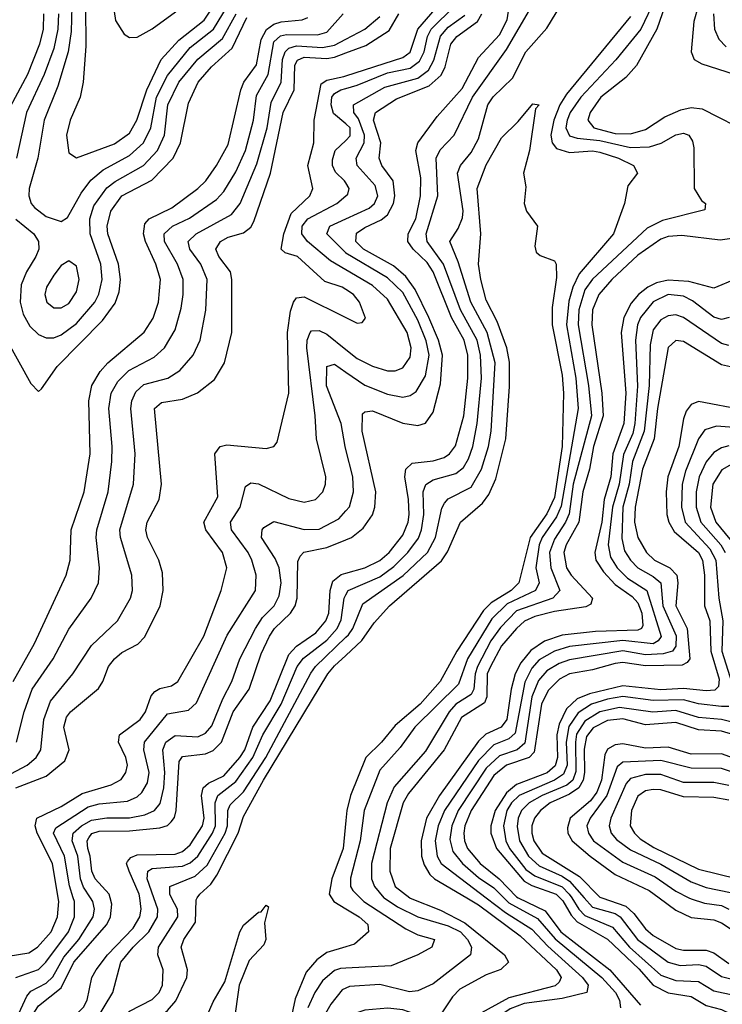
# Model space of a CAD drawing. Header units: inches. Extents: x 884549 to 1028252, y 526810 to 653624.
# Tile 765 of 1056: x 1009140 to 1010992, y 589719 to 592315. Entities that reach past the tile are written whole.
import ezdxf

# ---------------------------------------------------------------- set-up
doc = ezdxf.new("R2010")
doc.units = ezdxf.units.IN
doc.header["$MEASUREMENT"] = 0
for name, color, linetype in [('B0508', 7, 'Continuous'), ('B0509', 7, 'Continuous'), ('B0518', 7, 'Continuous'), ('B0519', 7, 'Continuous')]:
    doc.layers.add(name, color=color, linetype=linetype)

msp = doc.modelspace()

# ---------------------------------------------------------------- linework, layer by layer
at = {"layer": 'B0508', "color": 5}
for points, elevation in [([(1009070, 589259.4), (1009150, 589298.1), (1009179.3, 589320.7), (1009210, 589364.7), (1009230, 589383.9), (1009310, 589413.9), (1009380.9, 589470), (1009418.6, 589510), (1009430, 589548.5), (1009432.1, 589590), (1009428.5, 589610), (1009407.4, 589650), (1009405.6, 589670), (1009416.3, 589690), (1009430, 589701.4), (1009490, 589731.6), (1009507.9, 589750), (1009517, 589770), (1009518.9, 589810), (1009504.8, 589850), (1009505.9, 589870), (1009557, 589950), (1009556.4, 589970), (1009541, 590000)], 2040), ([(1009070, 589221.3), (1009170, 589273.7), (1009265.9, 589354.1), (1009330, 589377.5), (1009350, 589389.6), (1009448.1, 589470), (1009470, 589493.5), (1009484, 589530), (1009483.9, 589656.1), (1009490.8, 589670), (1009530, 589703), (1009551.7, 589728.3), (1009581.2, 589790), (1009582.8, 589810), (1009566.1, 589870), (1009573.4, 589890), (1009604.1, 589935.9), (1009605.2, 589994.8), (1009608.6, 590000)], 2020), ([(1009106.2, 589510), (1009160.6, 589670), (1009190, 589715.5), (1009250, 589762.8), (1009283.1, 589830), (1009370, 589929.6), (1009379.9, 589950), (1009383.3, 589983.3), (1009378.8, 590000)], 2120), ([(1009110, 589846.1), (1009164.8, 589855.2), (1009187.8, 589870), (1009223, 589910), (1009240.5, 589950), (1009243.9, 589990), (1009242.1, 590000)], 2180), ([(1009110, 589309.2), (1009143.1, 589330), (1009161.2, 589350), (1009190, 589403.1), (1009202.6, 589417.4), (1009246.6, 589450), (1009284.4, 589495.6), (1009350.3, 589549.7), (1009358.2, 589570), (1009357.2, 589582.8), (1009334, 589650), (1009337.9, 589670), (1009385.9, 589750), (1009407.1, 589830), (1009439.8, 589870), (1009480.9, 589910), (1009504.1, 589950), (1009504.5, 589970), (1009493.9, 590000)], 2060), ([(1009124.7, 589355.3), (1009150, 589390), (1009174.5, 589450), (1009210, 589585.1), (1009268.3, 589670), (1009308.3, 589711.7), (1009318.3, 589730), (1009331, 589790), (1009341.7, 589810), (1009372, 589850), (1009439.8, 589920.2), (1009456.8, 589950), (1009460.7, 589970), (1009456.9, 590000)], 2080), ([(1009127.8, 589672.2), (1009159.7, 589740.3), (1009170, 589753.9), (1009210, 589775.2), (1009228, 589792), (1009256.8, 589843.2), (1009296, 589890), (1009333.9, 589950), (1009337.7, 589970), (1009333.2, 589990), (1009326.7, 590000)], 2140), ([(1009129.9, 589790), (1009190, 589811.4), (1009209.6, 589830), (1009268.7, 589910), (1009284.5, 589950), (1009285, 589990), (1009281.8, 590000)], 2160), ([(1009962.4, 590000), (1009968.2, 589990), (1010000, 589971)], 2020), ([(1009630, 589678.8), (1009650, 589725.6), (1009681.3, 589778.7), (1009720.6, 589910), (1009730, 589927.7), (1009770, 589961.7), (1009777.2, 589962.7), (1009790, 589980.5), (1009796.2, 589976.2), (1009785.6, 589934.4), (1009789.1, 589890), (1009784, 589876), (1009745.7, 589834.3), (1009718.5, 589770), (1009705.2, 589670)], 1980), ([(1010000, 589870.8), (1009950, 589855.6), (1009923.6, 589836.4), (1009895.9, 589804.1), (1009866.4, 589733.6), (1009844.4, 589630)], 2020), ([(1010000, 589814.6), (1009986.1, 589813.9), (1009970, 589808.3), (1009939, 589781), (1009918.4, 589750), (1009899.8, 589710)], 2040), ([(1010000, 589761.8), (1009990, 589757.5), (1009960.2, 589719.8), (1009930, 589666)], 2060)]:
    msp.add_lwpolyline(points, dxfattribs=dict(at, elevation=elevation))
at = {"layer": 'B0509', "color": 5}
for points, elevation in [([(1009381.4, 592390), (1009392.6, 592312.6), (1009416.1, 592276.1), (1009430, 592267.4), (1009450, 592268.2), (1009490, 592290.2), (1009570.5, 592349.5)], 2420), ([(1009278.3, 592350), (1009276.3, 592283.7), (1009268.2, 592230), (1009240.9, 592139.1), (1009204.6, 592050), (1009188, 591950), (1009165.4, 591870), (1009164.8, 591850), (1009171, 591830), (1009179.7, 591819.7), (1009210, 591796), (1009250, 591782.5), (1009266.8, 591793.2), (1009302.9, 591857.1), (1009328.1, 591891.9), (1009360.8, 591919.2), (1009430, 591956.5), (1009466.4, 591990), (1009485.8, 592030), (1009500.6, 592110), (1009530, 592167.6), (1009590, 592241.7), (1009651.7, 592290), (1009688.4, 592350)], 2360), ([(1009314.2, 592350), (1009315.2, 592244.8), (1009307.7, 592150), (1009299.9, 592110), (1009273.2, 592050), (1009264, 592010), (1009270, 591963.7), (1009290, 591950.2), (1009390, 591987), (1009430, 592015.7), (1009448.9, 592050), (1009475.7, 592130), (1009513.6, 592210), (1009559.6, 592260.4), (1009626.6, 592313.4), (1009663.2, 592370)], 2380), ([(1009106.2, 591470), (1009170, 591355.5), (1009190, 591334.6), (1009198.2, 591341.9), (1009239.5, 591400.5), (1009358.7, 591521.3), (1009392.2, 591567.8), (1009402.3, 591597.7), (1009406.1, 591630), (1009401, 591670), (1009373, 591750), (1009370.7, 591770), (1009380.3, 591810), (1009409.9, 591850), (1009488.8, 591891.2), (1009545, 591950), (1009564.3, 591990), (1009585.8, 592094.2), (1009610.8, 592150), (1009646.1, 592190), (1009700.7, 592239.3), (1009739.2, 592320.8)], 2320), ([(1009202.8, 592330), (1009202.1, 592290), (1009192.4, 592250), (1009161.2, 592170), (1009115.5, 592084.5)], 2320), ([(1009130, 591788.6), (1009177.3, 591750), (1009190.1, 591730), (1009190.7, 591710), (1009183, 591690), (1009158.4, 591650), (1009144, 591616), (1009141.6, 591570), (1009150, 591538.6), (1009167.2, 591507.2), (1009190, 591484.6), (1009210, 591475.7), (1009230, 591476.1), (1009250, 591483.9), (1009290, 591513.4), (1009338.7, 591570), (1009349.1, 591590.9), (1009358.2, 591630), (1009354.3, 591670), (1009325.8, 591750), (1009325.2, 591790), (1009336.2, 591823.8), (1009370, 591871.2), (1009391.7, 591888.3), (1009466.4, 591930), (1009503.5, 591970), (1009522.4, 592010), (1009530.7, 592090), (1009560.2, 592150), (1009610, 592210.8), (1009675.2, 592264.8), (1009710.8, 592330)], 2340), ([(1009131.8, 590410), (1009152.2, 590490), (1009173.7, 590550), (1009228.5, 590630), (1009270, 590708.2), (1009328.8, 590790), (1009347.8, 590830), (1009350.4, 590870), (1009341.7, 590950), (1009343.6, 590970), (1009373.8, 591070), (1009383.6, 591150), (1009384.4, 591190), (1009375.7, 591290), (1009381.3, 591330), (1009399.1, 591360.9), (1009428.2, 591390), (1009494.7, 591425.3), (1009522.5, 591450), (1009550, 591497.1), (1009565.9, 591554.1), (1009571.5, 591590), (1009570.9, 591630), (1009556.7, 591670), (1009522.1, 591730), (1009521.4, 591750), (1009542.9, 591770), (1009588.2, 591791.8), (1009659.5, 591840.5), (1009678.5, 591861.5), (1009710, 591913.7), (1009736, 591970), (1009756.5, 592050), (1009765, 592115), (1009795.4, 592170), (1009810, 592256.4), (1009827.8, 592272.2), (1009844.1, 592275.9), (1009925.7, 592274.3), (1009950, 592281.9), (1009992.8, 592330)], 2260), ([(1009243.1, 592330), (1009241.1, 592290), (1009230, 592238.3), (1009204.7, 592170), (1009158.8, 592070), (1009132.2, 591950)], 2340), ([(1009123.4, 590570), (1009179.3, 590670), (1009263.3, 590850), (1009273.6, 590890), (1009276.4, 590970), (1009310.6, 591070), (1009326.5, 591170), (1009323, 591310), (1009330.2, 591350), (1009352.7, 591387.3), (1009372.7, 591410), (1009468.9, 591491.1), (1009492.1, 591528), (1009506.7, 591570), (1009511.7, 591630), (1009499.7, 591670), (1009471.7, 591730), (1009466.5, 591750), (1009470, 591776.6), (1009481.5, 591790), (1009541.2, 591818.8), (1009610.3, 591869.7), (1009631.4, 591890), (1009659.4, 591930), (1009690, 591986), (1009722.9, 592130), (1009731.2, 592150), (1009764.6, 592195.4), (1009777.2, 592262.8), (1009791, 592289), (1009810, 592302.9), (1009830, 592309), (1009885.4, 592314.6), (1009899.7, 592320.3)], 2280), ([(1009088.5, 590311.5), (1009160.4, 590350), (1009183.5, 590370), (1009196.6, 590390), (1009204.1, 590470), (1009221.6, 590518.4), (1009280.6, 590590), (1009330, 590665.2), (1009398, 590730), (1009432.5, 590790), (1009437.4, 590810), (1009436.3, 590850), (1009406, 590950), (1009404, 590970), (1009440.4, 591090), (1009444.8, 591170), (1009433.6, 591290), (1009435.7, 591310), (1009446.5, 591333.5), (1009467.4, 591352.6), (1009530.7, 591369.3), (1009562.7, 591390), (1009597.4, 591430), (1009616.3, 591470), (1009630.9, 591549.1), (1009634.6, 591630), (1009618.3, 591670), (1009588.7, 591710), (1009584.5, 591730), (1009605.4, 591750), (1009699, 591801), (1009721.9, 591830), (1009765.5, 591934.5), (1009792.9, 592030), (1009803.5, 592096.5), (1009829.5, 592150), (1009833.1, 592210), (1009839.8, 592230), (1009850, 592239.6), (1009870, 592245.7), (1009939, 592241), (1009970, 592247.7), (1010000, 592263.5)], 2240), ([(1009129.9, 590290), (1009210, 590320.3), (1009259, 590361), (1009271, 590390), (1009257, 590450), (1009263.5, 590476.5), (1009274, 590490), (1009348, 590552), (1009359.5, 590570), (1009374.2, 590610), (1009390, 590630), (1009410, 590646.2), (1009451.5, 590668.5), (1009470, 590687.5), (1009510.3, 590770), (1009518.8, 590810), (1009516.9, 590856.9), (1009506.9, 590890), (1009477.1, 590950), (1009472.6, 590970), (1009476.8, 590990), (1009507.9, 591050), (1009514.3, 591090), (1009495.5, 591290), (1009514.3, 591305.7), (1009570, 591314.2), (1009609.3, 591330.7), (1009653.9, 591366.1), (1009680.1, 591410), (1009699.3, 591490), (1009699.8, 591630), (1009695.8, 591650), (1009665.3, 591690), (1009657.2, 591710), (1009669.5, 591730), (1009690, 591741.4), (1009730, 591753), (1009750, 591767.8), (1009757.4, 591782.6), (1009801.4, 591910), (1009835.3, 592070), (1009863.5, 592130), (1009865.3, 592194.7), (1009872.4, 592207.6), (1009890, 592215.6), (1009950, 592212.2), (1009970, 592216), (1010000, 592227.2)], 2220), ([(1010000, 591603.2), (1009990, 591609.9), (1009944.5, 591624.5), (1009872.7, 591690), (1009840.1, 591700.1), (1009829.6, 591710), (1009836.9, 591750), (1009856.2, 591803.8), (1009905.4, 591850), (1009913.3, 591870), (1009899.9, 591930), (1009915.3, 591990), (1009916.3, 592050), (1009934.8, 592145.2), (1009950, 592155.6), (1009995.1, 592164.9), (1010000, 592166.5)], 2180), ([(1010000, 592040.1), (1009967.6, 592067.6), (1009961, 592090), (1009962.8, 592110), (1009970, 592120.5), (1009987, 592130), (1010000, 592133.6)], 2160), ([(1010000, 591884.2), (1009996.5, 591890), (1009973, 591913), (1009964.5, 591930), (1009964.9, 591944.9), (1009972.4, 591970), (1010000, 591996.6)], 2160), ([(1010000, 591655.4), (1009959.4, 591679.4), (1009898.9, 591730), (1009883.8, 591750), (1009885.2, 591770), (1009900.1, 591790), (1009976.4, 591830), (1010000, 591850.2)], 2160), ([(1010000, 591699.5), (1009999.7, 591699.7), (1009949.6, 591750), (1009957.8, 591770), (1010000, 591789.5)], 2140), ([(1009242.1, 590000), (1009226.5, 590090), (1009186.2, 590170), (1009181.5, 590190), (1009186, 590210), (1009250, 590240.3), (1009305.3, 590274.7), (1009381.9, 590298.1), (1009407.8, 590312.2), (1009420.5, 590330), (1009424.2, 590350), (1009419.9, 590370), (1009400.7, 590410), (1009403.4, 590430), (1009457.9, 590470), (1009471.9, 590490), (1009487.4, 590532.6), (1009496.3, 590543.7), (1009510, 590551.6), (1009541, 590559), (1009557.4, 590570), (1009625.6, 590690), (1009671.4, 590810), (1009686.6, 590870), (1009675, 590910), (1009630.7, 590970), (1009625.5, 590990), (1009662.9, 591057.1), (1009654.9, 591170), (1009668.8, 591190), (1009686, 591194), (1009790, 591183.9), (1009810.5, 591189.5), (1009819, 591201), (1009849.9, 591329.9), (1009846.4, 591490), (1009854.1, 591545.9), (1009861.9, 591570), (1009870, 591581.2), (1009890, 591584.5), (1010000, 591529.6)], 2180), ([(1009281.8, 590000), (1009271.8, 590031.8), (1009258.3, 590110), (1009229.7, 590170), (1009235.4, 590184.6), (1009320.5, 590239.5), (1009350, 590247.7), (1009425, 590255), (1009450, 590266.4), (1009462.4, 590277.6), (1009477, 590303), (1009482.1, 590330), (1009468, 590390), (1009469.6, 590410), (1009530, 590485.1), (1009585.2, 590494.8), (1009606.2, 590513.8), (1009687.4, 590692.6), (1009761.9, 590810), (1009763.5, 590850), (1009752.5, 590890), (1009742.7, 590910), (1009698.6, 590970), (1009695.8, 590990), (1009721.4, 591030), (1009735.8, 591084.2), (1009750, 591093.8), (1009770, 591091.5), (1009850, 591052.9), (1009890, 591042.7), (1009920.3, 591050), (1009939.2, 591070), (1009946.5, 591090), (1009947.3, 591110), (1009922.5, 591210), (1009919.6, 591270), (1009897.3, 591450), (1009898.5, 591470), (1009906.2, 591490), (1009910, 591494.2), (1009930, 591495), (1009950, 591485.3), (1010000, 591445.6)], 2160), ([(1010000, 591182.1), (1009997.9, 591190), (1009988.1, 591250), (1009949.3, 591349.3), (1009950, 591400.2), (1009970, 591406.5), (1010000, 591385.7)], 2140), ([(1009326.7, 590000), (1009308.3, 590028.3), (1009300.5, 590050), (1009294.1, 590110), (1009279, 590150), (1009281, 590170), (1009303.1, 590190), (1009330, 590204.6), (1009370, 590211.2), (1009430, 590210.8), (1009470, 590219.1), (1009496, 590230), (1009511, 590249), (1009520.4, 590290), (1009522.8, 590330), (1009517.5, 590390), (1009525.3, 590410), (1009550, 590427.6), (1009610, 590424.3), (1009630, 590433.6), (1009646.8, 590453.2), (1009675.7, 590524.4), (1009699.9, 590570), (1009720.4, 590630), (1009761.6, 590710), (1009780.8, 590739.2), (1009811.4, 590770), (1009824.2, 590795.8), (1009829.2, 590830), (1009824.5, 590870), (1009814.1, 590894.1), (1009778.2, 590950), (1009779.3, 590970), (1009784, 590976), (1009810, 590991.5), (1009890, 590970.7), (1009930, 590971.4), (1009981.3, 590998.7), (1010000, 591019.9)], 2140), ([(1009378.8, 590000), (1009376, 590010), (1009339.4, 590050), (1009330.4, 590070), (1009326.6, 590110), (1009319.8, 590130), (1009318.3, 590150), (1009322.3, 590157.7), (1009330.9, 590169.1), (1009350, 590175.2), (1009430, 590176.6), (1009510, 590184.1), (1009529.8, 590190.2), (1009539.8, 590200.2), (1009548.2, 590211.8), (1009552.5, 590230), (1009560.9, 590359.1), (1009570, 590372.4), (1009630, 590379.2), (1009650, 590387.9), (1009672.6, 590410), (1009703.3, 590490), (1009745.5, 590550), (1009777.3, 590642.7), (1009799.1, 590690), (1009811.8, 590710), (1009854.1, 590750), (1009866.7, 590770), (1009872, 590790), (1009873.7, 590886.3), (1009879.3, 590900.7), (1009889, 590911), (1009950, 590923.4), (1010000, 590944)], 2120), ([(1009456.9, 590000), (1009455.7, 590010), (1009428.8, 590070), (1009422.1, 590090), (1009424.4, 590095.6), (1009433.7, 590106.3), (1009450, 590112.9), (1009550, 590114.6), (1009570, 590122.1), (1009590, 590139.7), (1009622.7, 590190), (1009626.7, 590210), (1009619.7, 590270), (1009624.2, 590290), (1009637.7, 590302.3), (1009678.4, 590321.6), (1009721.1, 590370), (1009733.7, 590390), (1009755.3, 590450), (1009800.6, 590519.4), (1009850, 590641.1), (1009870, 590663.5), (1009921.3, 590698.7), (1009947.2, 590730), (1009954.9, 590750), (1009958.4, 590810), (1009965.4, 590834.6), (1009987.5, 590852.5), (1010000, 590855.9)], 2080), ([(1009493.9, 590000), (1009476.2, 590050), (1009477.8, 590070), (1009490, 590077.6), (1009570, 590083.4), (1009590, 590092.4), (1009610.1, 590109.9), (1009648.7, 590170), (1009656.7, 590190), (1009655.3, 590250), (1009662.5, 590270), (1009710, 590306.3), (1009755.2, 590370), (1009781.3, 590430), (1009829.2, 590510), (1009871.8, 590610), (1009888.7, 590631.3), (1009950, 590679.2), (1009976.9, 590710), (1009987.7, 590732.3), (1009995.4, 590790), (1010000, 590798.3)], 2060), ([(1009541, 590000), (1009535.8, 590010), (1009536.6, 590030), (1009603.2, 590056.8), (1009634.2, 590085.8), (1009682.4, 590170), (1009688.3, 590190), (1009689.3, 590230), (1009695.1, 590244.9), (1009730, 590279.1), (1009788.8, 590370), (1009907.7, 590592.3), (1009920.3, 590610), (1010000, 590686.9)], 2040), ([(1009608.6, 590000), (1009615.1, 590010), (1009644.2, 590035.8), (1009660.4, 590059.6), (1009716.6, 590170), (1009730, 590214.4), (1009783.5, 590310), (1009952.8, 590590), (1009970, 590611.2), (1010000, 590638.9)], 2020), ([(1010000, 590203.4), (1009992.7, 590130), (1009963.2, 590050), (1009956.5, 590010), (1009962.4, 590000)], 2020)]:
    msp.add_lwpolyline(points, dxfattribs=dict(at, elevation=elevation))
at = {"layer": 'B0509', "color": 5, "elevation": 2360}
msp.add_lwpolyline([(1009270, 591679.3), (1009250, 591667.1), (1009230, 591641.1), (1009210.8, 591610), (1009206.8, 591590), (1009211.8, 591570), (1009230, 591555.3), (1009250, 591555), (1009270, 591566.9), (1009290, 591596.9), (1009297.3, 591630), (1009290, 591664.8)], close=True, dxfattribs=at)
at = {"layer": 'B0518', "color": 5}
for points, elevation in [([(1010037.7, 590000), (1010047.7, 589990), (1010158, 589918), (1010190, 589902.8), (1010234, 589890), (1010226.5, 589870), (1010190.2, 589850), (1010119.2, 589820.8), (1010000, 589814.6)], 2040), ([(1010168.4, 590000), (1010170, 589998.7), (1010250, 589967.3), (1010314.1, 589934.1), (1010418.1, 589850), (1010428.6, 589830), (1010408.9, 589811.1), (1010370, 589797), (1010300.7, 589759.3), (1010281.4, 589738.6), (1010250, 589691.4), (1010230, 589681), (1010210, 589683.7), (1010150, 589705.1), (1010110.7, 589709.3), (1010050, 589703.5), (1010009.8, 589690.2), (1010000, 589680.1)], 2080), ([(1010318.9, 590000), (1010350, 589981.7), (1010459.9, 589899.9), (1010555.2, 589810), (1010568, 589790), (1010562.7, 589777.3), (1010552.1, 589767.9), (1010430, 589736.3), (1010348.1, 589691.9), (1010330, 589666.5), (1010320.9, 589590), (1010310, 589572.2), (1010270, 589575.1), (1010190, 589603.8), (1010150, 589607.5), (1010090, 589595.9), (1010050, 589572.7), (1010021.2, 589538.8), (1010000, 589491.2)], 2120), ([(1010370, 590000), (1010421.2, 589961.2), (1010490, 589917.2), (1010532.3, 589872.3), (1010623.9, 589790), (1010638.8, 589770), (1010635, 589750), (1010570, 589734.6), (1010470, 589721.5), (1010433, 589707), (1010397, 589683), (1010375.9, 589664.1), (1010361.3, 589638.7), (1010356.2, 589610), (1010355.7, 589550), (1010345, 589534.9), (1010310, 589533.7), (1010170, 589566.9), (1010118.2, 589561.8), (1010077.8, 589542.2), (1010057.5, 589522.5), (1010025.6, 589470), (1010000, 589437.9)], 2140), ([(1010100.7, 590000), (1010135.9, 589975.9), (1010190, 589950), (1010270, 589926.5), (1010302.1, 589910), (1010320.7, 589890), (1010331.5, 589870), (1010329.1, 589850), (1010230, 589772.9), (1010190, 589754.9), (1010167.5, 589752.5), (1010090, 589771.1), (1010010, 589766.2), (1010000, 589761.8)], 2060), ([(1010416.5, 590000), (1010430, 589986.8), (1010505.2, 589945.2), (1010551.9, 589891.9), (1010674.8, 589790), (1010711.2, 589750), (1010721.2, 589730), (1010723.6, 589710)], 2160), ([(1010454.7, 590000), (1010525.8, 589965.8), (1010567.2, 589910), (1010696.3, 589810), (1010776.8, 589716.8)], 2180), ([(1010564.2, 590000), (1010572, 589992), (1010594.2, 589954.2), (1010610, 589936.9), (1010690, 589890.7), (1010772.7, 589812.7), (1010810, 589769.7), (1010850, 589749.7), (1010910, 589739.8), (1010950, 589716.3), (1010990, 589705.9), (1011014, 589694)], 2220), ([(1010595.4, 590000), (1010614.3, 589970), (1010630, 589953.7), (1010702.6, 589922.6), (1010747.4, 589870), (1010830, 589796.4), (1010870, 589782.3), (1010930, 589779.7), (1010970, 589754.8), (1011023.4, 589743.4)], 2240), ([(1010628.3, 590000), (1010650, 589975.3), (1010710, 589958.5), (1010723.2, 589950), (1010768.5, 589890), (1010850, 589830.3), (1010881.7, 589821.7), (1010930, 589824), (1010950, 589819.8), (1010990, 589792.6), (1011050, 589778)], 2260), ([(1010674.6, 590000), (1010738.1, 589978.1), (1010759, 589959), (1010790, 589917.8), (1010810, 589901), (1010870, 589866.7), (1010890, 589861.8), (1010950, 589862.2), (1010970, 589854.9), (1011010, 589827.1)], 2280), ([(1010825.9, 590000), (1010870, 589967), (1010910, 589948.3), (1010970, 589941.7), (1010990, 589934.3), (1011077.1, 589877.1)], 2320), ([(1010904.1, 590000), (1010910, 589997), (1010945.8, 589985.8), (1010990, 589979.7), (1011010, 589970.3)], 2340), ([(1010000, 589971), (1010035.1, 589950), (1010057.9, 589930), (1010059.5, 589910), (1010022.5, 589877.5), (1010000, 589870.8)], 2020)]:
    msp.add_lwpolyline(points, dxfattribs=dict(at, elevation=elevation))
at = {"layer": 'B0519', "color": 5}
for points, elevation in [([(1010000, 590855.9), (1010050.4, 590869.6), (1010090, 590888.7), (1010114.2, 590910), (1010150, 590955.9), (1010164.2, 590990), (1010167.1, 591010), (1010165.6, 591050), (1010155.5, 591110), (1010158.2, 591130), (1010174.7, 591145.3), (1010230, 591151.8), (1010259.3, 591160.7), (1010273.7, 591170), (1010288.8, 591191.2), (1010311.4, 591270), (1010321.3, 591370), (1010321.5, 591430), (1010311.9, 591470), (1010278.9, 591530), (1010230.2, 591650.2), (1010214.6, 591674.6), (1010177.8, 591710), (1010163.4, 591730), (1010164.2, 591750), (1010184.7, 591790), (1010196.7, 591850), (1010197.6, 591897.6), (1010184.9, 591970), (1010189.6, 591990), (1010240.5, 592059.5), (1010307, 592133), (1010350, 592214.8), (1010405, 592275), (1010425.6, 592314.4), (1010436.1, 592383.9)], 2080), ([(1010000, 592166.5), (1010150, 592214.9), (1010170, 592228.6), (1010190.1, 592290), (1010258.2, 592370)], 2180), ([(1010000, 590686.9), (1010006.7, 590693.3), (1010018.3, 590710), (1010045.1, 590774.9), (1010150.8, 590849.2), (1010214.9, 590910), (1010236.6, 590950), (1010252.9, 591027.1), (1010259.8, 591040.2), (1010270, 591052), (1010330, 591082.8), (1010357.5, 591130), (1010376.2, 591190), (1010383, 591230), (1010393.6, 591410), (1010372.5, 591490), (1010329.8, 591569.8), (1010296.6, 591676.6), (1010274.4, 591730), (1010296, 591764), (1010307.3, 591792.7), (1010309, 591811), (1010294.5, 591910), (1010302.7, 591930), (1010330, 591964.3), (1010350, 592001), (1010374.6, 592090), (1010388.8, 592111.2), (1010439.2, 592160.7), (1010474.2, 592230), (1010530, 592292.3), (1010566.9, 592353.1)], 2040), ([(1010000, 592133.6), (1010030, 592141.8), (1010110, 592174.3), (1010170, 592186.6), (1010194.4, 592205.6), (1010206.4, 592230), (1010215.3, 592270), (1010224.7, 592290), (1010286.6, 592350)], 2160), ([(1010000, 590798.3), (1010006.5, 590810), (1010090, 590846), (1010126.7, 590873.3), (1010163.3, 590910), (1010191.6, 590948.4), (1010199.8, 590970), (1010205.3, 591010), (1010204.1, 591070), (1010210.7, 591089.3), (1010230, 591101.9), (1010290, 591118.8), (1010310, 591134.5), (1010323, 591157), (1010334.6, 591190), (1010346.3, 591250), (1010357.9, 591370), (1010355.2, 591430), (1010346.6, 591470), (1010302.6, 591550), (1010257.7, 591670), (1010214.2, 591730), (1010212, 591750), (1010242.4, 591850), (1010238.5, 591950), (1010248.3, 591971.7), (1010286, 592010), (1010333.6, 592110), (1010423.7, 592236.3), (1010490, 592350)], 2060), ([(1010815.3, 592370), (1010777.7, 592290), (1010711.5, 592208.5), (1010619.2, 592110), (1010591.4, 592070), (1010583.4, 592050), (1010580.2, 592030), (1010590, 592008.3), (1010610, 592002.2), (1010670, 591996.5), (1010750, 591977.8), (1010800.7, 591979.3), (1010830.9, 591989.1), (1010870, 592011.2), (1010890, 592015.8), (1010904.4, 592010), (1010914, 591994), (1010916.9, 591976.9), (1010917.9, 591870), (1010937.8, 591837.8), (1010947.8, 591830), (1010946.6, 591813.4), (1010834.7, 591785.3), (1010794.6, 591765.4), (1010650, 591631), (1010630, 591602.6), (1010613.9, 591550), (1010612.7, 591510), (1010640.1, 591350), (1010647.7, 591270), (1010599.1, 591090), (1010588.3, 591011.7), (1010579.4, 590990), (1010550, 590945.3), (1010537.3, 590910), (1010540.8, 590870), (1010564.3, 590810), (1010545.4, 590790), (1010450, 590756.1), (1010407.5, 590712.5), (1010382.5, 590677.5), (1010347.4, 590610), (1010340.7, 590590), (1010337.2, 590550), (1010330, 590536.1), (1010289.7, 590510.3), (1010272.4, 590490), (1010210, 590386.5), (1010127.8, 590292.2), (1010108.6, 590250), (1010067.5, 590090), (1010067.4, 590050), (1010075.3, 590030), (1010100.3, 590000.3), (1010100.7, 590000)], 2060), ([(1010840.9, 592350), (1010820.1, 592290), (1010766.4, 592193.6), (1010737.8, 592162.2), (1010672.6, 592110), (1010643.8, 592070), (1010637.8, 592050), (1010654.1, 592030), (1010710, 592014.4), (1010750, 592013.8), (1010790, 592025.1), (1010841.1, 592059), (1010883.1, 592076.9), (1010910, 592082.9), (1010939.5, 592079.5), (1011070, 592013.3)], 2080), ([(1010928.4, 592350), (1010917.6, 592310), (1010910.1, 592230), (1010918.2, 592210), (1010938.1, 592198.1), (1011089.3, 592150)], 2120), ([(1010000, 590944), (1010014.6, 590950), (1010045.5, 590974.5), (1010070.6, 591009.4), (1010076.9, 591030), (1010078.8, 591070), (1010043.4, 591230), (1010044.3, 591275.7), (1010050, 591280.8), (1010070, 591283.3), (1010150, 591251), (1010190, 591244.6), (1010210, 591251.5), (1010230, 591280.5), (1010250, 591355.2), (1010254.5, 591430), (1010244.3, 591470), (1010218.8, 591530), (1010183.2, 591603.2), (1010157.8, 591637.8), (1010125.9, 591665.9), (1010046.3, 591710), (1010026.8, 591730), (1010028.3, 591751.7), (1010050, 591766.8), (1010093.3, 591786.7), (1010110, 591800.1), (1010126, 591830), (1010129.4, 591850), (1010124.5, 591890), (1010094.6, 591930), (1010088.3, 591950), (1010092.4, 591990), (1010073.3, 592050), (1010078.4, 592070), (1010133.9, 592106.1), (1010219.7, 592140.3), (1010251.6, 592168.4), (1010261.8, 592190), (1010277.1, 592250), (1010292.7, 592270), (1010347.3, 592310), (1010358.8, 592330)], 2120), ([(1010000, 592227.2), (1010053, 592247), (1010114.1, 592285.9), (1010140.1, 592330)], 2220), ([(1010000, 591789.5), (1010062, 591818), (1010075.5, 591830), (1010084.3, 591850), (1010077.4, 591877.4), (1010029.6, 591930), (1010027.6, 591950), (1010048.8, 591990), (1010049.6, 592010), (1010033.3, 592053.3), (1010021.6, 592070), (1010020.1, 592090), (1010103.2, 592136.8), (1010190, 592160.6), (1010218.3, 592181.7), (1010232.2, 592207.8), (1010250, 592271.2), (1010270, 592295.1), (1010313.8, 592326.2)], 2140), ([(1010000, 592263.5), (1010050, 592289.8), (1010090, 592323.1)], 2240), ([(1010750, 592323.1), (1010581.9, 592118.1), (1010563.9, 592090), (1010547.9, 592050), (1010540, 592010), (1010543.7, 591990), (1010555.4, 591975.4), (1010590, 591964.6), (1010650, 591969.1), (1010670, 591965.8), (1010718.5, 591950), (1010758.5, 591930), (1010768.5, 591910), (1010743.1, 591876.9), (1010735, 591830), (1010706, 591750), (1010615.3, 591644.7), (1010598, 591610), (1010587.7, 591572.3), (1010581.9, 591510), (1010606.6, 591370), (1010612.4, 591290), (1010567.7, 591032.3), (1010555.7, 591004.3), (1010518, 590950), (1010509.6, 590930), (1010501, 590870), (1010509.3, 590830), (1010499.6, 590810), (1010425.3, 590774.7), (1010384.7, 590735.3), (1010320.9, 590630), (1010297.2, 590562.8), (1010181.6, 590450), (1010143.4, 590396.6), (1010090, 590336.4), (1010048.3, 590230), (1010037.6, 590150), (1010012, 590052), (1010012.8, 590030), (1010018.8, 590018.8), (1010037.7, 590000)], 2040), ([(1010969.3, 592330), (1010971.6, 592290), (1010983.3, 592263.3), (1011002.9, 592242.9)], 2140), ([(1010000, 590638.9), (1010042.1, 590677.9), (1010074.9, 590725.1), (1010114.9, 590770), (1010251.8, 590888.2), (1010268.2, 590911.8), (1010301.9, 590990), (1010360.2, 591039.8), (1010376.9, 591063.1), (1010395.2, 591104.8), (1010422.2, 591210), (1010431.8, 591348.1), (1010431.7, 591411.7), (1010424.2, 591450), (1010398.7, 591518.7), (1010370, 591575.6), (1010355.5, 591630), (1010349.9, 591670.1), (1010356.1, 591750), (1010346.1, 591870), (1010370, 591932.4), (1010410, 592002.8), (1010453.9, 592046.1), (1010492.8, 592092.8), (1010510.1, 592090.1), (1010500.3, 592079.8), (1010484.4, 591970), (1010468.7, 591910), (1010474.4, 591874.4), (1010470.2, 591830), (1010476.1, 591810), (1010505.3, 591770), (1010498, 591718), (1010501.7, 591701.7), (1010512.7, 591692.7), (1010550, 591679.3), (1010554.9, 591670), (1010555.2, 591635.2), (1010544.1, 591555.9), (1010544.3, 591510), (1010570, 591377.4), (1010574, 591330), (1010569.9, 591190), (1010550, 591055.2), (1010530, 591011.9), (1010486.2, 590950), (1010455.9, 590830), (1010435.6, 590810), (1010382.8, 590777.2), (1010362.8, 590757.2), (1010292.9, 590650), (1010248.4, 590570), (1010195.9, 590510), (1010130, 590453.9), (1010093.9, 590410), (1010052.5, 590370), (1010012.2, 590270), (1010002.6, 590230), (1010000, 590203.4)], 2020), ([(1010000, 591996.6), (1010011.9, 592008.1), (1010011.9, 592030), (1010000, 592040.1)], 2160), ([(1010000, 591850.2), (1010005.3, 591854.7), (1010008.6, 591870), (1010000, 591884.2)], 2160), ([(1011030, 591739.5), (1010986.3, 591733.7), (1010885.8, 591745.8), (1010850, 591742.8), (1010830, 591735.8), (1010770, 591694.1), (1010701.6, 591630), (1010666.6, 591590), (1010649.8, 591550), (1010648.2, 591510), (1010674.9, 591330), (1010678.4, 591270), (1010652.6, 591190), (1010642.1, 591130), (1010624.4, 591070), (1010614.4, 590990), (1010580.9, 590930), (1010575.1, 590910), (1010582.1, 590870), (1010593.7, 590850), (1010650, 590790), (1010645.8, 590774.3), (1010632.7, 590767.3), (1010550, 590755.1), (1010498.4, 590741.6), (1010471, 590729), (1010450, 590710), (1010410, 590663.9), (1010381.1, 590610), (1010373, 590590), (1010371.5, 590530), (1010365.8, 590514.2), (1010304.8, 590475.2), (1010259.3, 590390), (1010165.4, 590274.6), (1010151.5, 590250), (1010116.9, 590130), (1010115.9, 590070), (1010130.1, 590030), (1010168.4, 590000)], 2080), ([(1010000, 591385.7), (1010050, 591351.2), (1010110, 591327.2), (1010150, 591319.7), (1010170, 591323.6), (1010185.4, 591334.6), (1010210, 591375.5), (1010219.3, 591430), (1010211.8, 591468.2), (1010190, 591522.5), (1010150, 591595.5), (1010110, 591634.6), (1010000, 591699.5)], 2140), ([(1010000, 591445.6), (1010030, 591421.9), (1010070, 591401.4), (1010110, 591388.7), (1010130, 591389), (1010150, 591397.2), (1010170, 591425), (1010172.5, 591450), (1010161.7, 591490), (1010110, 591578.1), (1010070, 591614), (1010000, 591655.4)], 2160), ([(1011028.6, 591631.4), (1010970, 591606.9), (1010904.3, 591624.3), (1010850, 591628), (1010818.8, 591621.2), (1010796.1, 591610), (1010771.2, 591590), (1010752.5, 591567.5), (1010732.7, 591530), (1010726.2, 591490), (1010738.3, 591330), (1010732.7, 591250), (1010703.5, 591170), (1010698.8, 591110), (1010681, 591050), (1010674.8, 590990), (1010656, 590910), (1010659.3, 590890), (1010679, 590859), (1010710, 590826.1), (1010754.6, 590794.6), (1010770, 590777.6), (1010779.9, 590750), (1010782.6, 590717.4), (1010779.5, 590710), (1010770, 590705.7), (1010658.3, 590701.7), (1010570, 590692.3), (1010523.6, 590676.4), (1010487.8, 590652.2), (1010460.9, 590619.1), (1010446.2, 590590), (1010435.9, 590550), (1010424.6, 590470), (1010409.9, 590450.1), (1010369.1, 590430.9), (1010350, 590413), (1010246.9, 590270), (1010212.9, 590210), (1010198.7, 590150), (1010199.9, 590110), (1010206.8, 590086.8), (1010221.6, 590061.6), (1010234, 590050), (1010318.9, 590000)], 2120), ([(1010000, 591529.6), (1010030, 591514.7), (1010043.3, 591516.7), (1010052.2, 591527.8), (1010036, 591570), (1010019.9, 591590), (1010000, 591603.2)], 2180), ([(1011010.8, 591529.2), (1010990, 591524.5), (1010970, 591530.2), (1010913.9, 591573.9), (1010890, 591586.2), (1010850, 591590.6), (1010810, 591570.8), (1010777, 591530), (1010768.6, 591510), (1010763.3, 591470), (1010768.7, 591348.7), (1010761.7, 591250), (1010756.4, 591223.6), (1010731.8, 591168.2), (1010720.7, 591090), (1010703.2, 591030), (1010691.3, 590930), (1010697.9, 590897.9), (1010715.5, 590870), (1010742.9, 590842.9), (1010793.2, 590810), (1010831.1, 590688.9), (1010822.9, 590677.1), (1010810, 590669.5), (1010730, 590678.1), (1010590, 590662.7), (1010549.8, 590650.2), (1010510, 590627.3), (1010490, 590605.4), (1010471.6, 590568.4), (1010446.2, 590433.8), (1010430, 590418.9), (1010390, 590402.8), (1010350, 590361.6), (1010259.8, 590230), (1010243.7, 590190), (1010235.8, 590150), (1010240.9, 590110), (1010251.2, 590090), (1010370, 590000)], 2140), ([(1011010, 591455.7), (1010990, 591461.4), (1010890, 591529.3), (1010870, 591536.5), (1010850, 591534.3), (1010830, 591523.4), (1010810, 591496.7), (1010802.4, 591457.6), (1010799.2, 591350), (1010786.7, 591230), (1010755.8, 591150), (1010747.2, 591090), (1010730.2, 591030), (1010727.2, 590947.2), (1010735, 590915), (1010750, 590889.8), (1010769.5, 590869.5), (1010810, 590847), (1010830, 590830), (1010835.5, 590770), (1010870.6, 590690.6), (1010870, 590663.6), (1010860.9, 590650), (1010836.8, 590643.2), (1010790, 590640.6), (1010730, 590651.3), (1010590, 590627.4), (1010562.1, 590617.9), (1010530, 590598.2), (1010507.6, 590572.4), (1010490.4, 590530), (1010472.3, 590407.7), (1010451.4, 590390), (1010405.4, 590374.6), (1010370, 590342), (1010296.2, 590230), (1010279.4, 590190), (1010274, 590154), (1010281.7, 590121.7), (1010307.8, 590090), (1010350, 590053.1), (1010390, 590026), (1010416.5, 590000)], 2160), ([(1011030, 591395.9), (1010990, 591404.8), (1010890, 591466.5), (1010870, 591469), (1010850, 591450.6), (1010821.7, 591290), (1010813, 591210), (1010781.7, 591130), (1010762.5, 591030), (1010760.9, 590990), (1010769.9, 590949.9), (1010792.9, 590910), (1010814, 590890), (1010853.7, 590870), (1010872.1, 590850), (1010874.9, 590830), (1010869.7, 590770), (1010899.9, 590710), (1010907.1, 590630), (1010899.9, 590620.1), (1010886.5, 590613.5), (1010790, 590611.7), (1010730, 590620.3), (1010710, 590617.5), (1010650, 590600.9), (1010590, 590590.7), (1010563.5, 590576.5), (1010533.3, 590546.8), (1010516.2, 590510), (1010496.2, 590383.8), (1010483.5, 590370), (1010423.4, 590350), (1010390, 590322.2), (1010330, 590230), (1010313.8, 590190), (1010310.8, 590170), (1010312.8, 590150), (1010321, 590130), (1010353.8, 590090), (1010404, 590050), (1010450, 590002.2), (1010454.7, 590000)], 2180), ([(1011050, 591285.8), (1010930, 591308.2), (1010910, 591300.3), (1010897.4, 591282.6), (1010890, 591262.3), (1010878.2, 591190), (1010848.7, 591110), (1010844.5, 591070), (1010846.2, 591010), (1010851.3, 590990), (1010865.4, 590965.4), (1010929.6, 590910), (1010940.5, 590890), (1010945.5, 590850), (1010945.1, 590770), (1010959.2, 590730), (1010962.4, 590650), (1010983.9, 590576.1), (1010982.7, 590557.3), (1010972.8, 590547.2), (1010950, 590545.3), (1010890, 590551.9), (1010830, 590548.2), (1010730, 590559), (1010642.3, 590537.7), (1010610, 590524.2), (1010581.9, 590498.1), (1010562, 590458), (1010556.1, 590430), (1010558, 590370), (1010552.1, 590347.9), (1010530.8, 590329.2), (1010450, 590298.3), (1010423.2, 590276.8), (1010394.1, 590230), (1010381.9, 590190), (1010382, 590170), (1010397.1, 590130), (1010470, 590043.8), (1010490, 590032.5), (1010554.4, 590010), (1010564.2, 590000)], 2220), ([(1011090, 591234.4), (1010976.9, 591243.1), (1010946.6, 591233.4), (1010930, 591209.9), (1010895.2, 591124.8), (1010886.6, 591090), (1010884.6, 591030), (1010894.3, 590990), (1010959.7, 590919.7), (1010974.9, 590890), (1010982.9, 590790), (1010993.7, 590730), (1010991.5, 590650), (1011022.8, 590550)], 2240), ([(1010000, 591019.9), (1010009.4, 591030.6), (1010020.6, 591070), (1010018.7, 591110), (1010000, 591182.1)], 2140), ([(1011010, 591191.2), (1010990, 591186.5), (1010970, 591173.7), (1010950, 591149.5), (1010931.7, 591110), (1010923.8, 591070), (1010923.1, 591030), (1010935.6, 590990), (1010988.9, 590930), (1011000, 590910)], 2260), ([(1011017.3, 591142.7), (1010991.5, 591128.5), (1010967.1, 591090), (1010961, 591030), (1010974.9, 590990), (1011024.7, 590930)], 2280), ([(1011010, 590503.9), (1010990, 590504), (1010930, 590510.9), (1010890, 590522), (1010810, 590520.3), (1010730.3, 590530.3), (1010690, 590523.7), (1010647.4, 590510), (1010612.3, 590487.7), (1010588.1, 590451.9), (1010581.1, 590410), (1010583.4, 590350), (1010574.1, 590325.9), (1010550.4, 590310), (1010457.1, 590270), (1010436.3, 590250), (1010424.7, 590230), (1010415.6, 590190), (1010422.1, 590150), (1010431.8, 590130), (1010474.2, 590074.2), (1010498.3, 590058.3), (1010570, 590028.6), (1010589.1, 590010), (1010595.4, 590000)], 2240), ([(1011070, 590449.4), (1010990, 590470), (1010930, 590475.2), (1010870, 590493.7), (1010809.3, 590489.3), (1010721.2, 590501.2), (1010669.9, 590490.1), (1010630, 590466), (1010608.5, 590431.5), (1010605, 590410), (1010606.7, 590333.3), (1010598.5, 590310), (1010582.9, 590297.1), (1010517.6, 590270), (1010483.4, 590250), (1010463.1, 590230), (1010454.1, 590210), (1010451.7, 590188.3), (1010458, 590150), (1010481.4, 590110), (1010510, 590084.4), (1010570, 590057.4), (1010590, 590043.6), (1010628.3, 590000)], 2260), ([(1011070, 590415.9), (1010990, 590439.6), (1010930, 590442.5), (1010870, 590461.9), (1010790, 590455.9), (1010730, 590471.4), (1010690, 590467.2), (1010652.1, 590447.9), (1010634.7, 590425.2), (1010628.2, 590391.8), (1010629.5, 590330), (1010625.9, 590310), (1010614.1, 590290), (1010590, 590273.4), (1010539, 590250), (1010513.3, 590230), (1010497, 590210), (1010490.5, 590190), (1010490.4, 590170), (1010495.8, 590150), (1010517.9, 590117.9), (1010616, 590056), (1010670, 590001.6), (1010674.6, 590000)], 2280), ([(1011070.1, 590350.1), (1010990, 590379.9), (1010910, 590378.6), (1010850, 590396.9), (1010790, 590394.7), (1010730, 590406), (1010710, 590403.5), (1010690, 590391.5), (1010682.9, 590377.1), (1010673.9, 590310), (1010661.3, 590278.7), (1010644.6, 590255.4), (1010591.8, 590210), (1010584.1, 590184.1), (1010585.2, 590170), (1010596.5, 590150), (1010644, 590110), (1010710, 590061.1), (1010799.6, 590019.6), (1010825.9, 590000)], 2320), ([(1011050, 590320.5), (1010990, 590341), (1010910, 590341.5), (1010830, 590361.9), (1010730, 590357.9), (1010714.9, 590345.1), (1010687.6, 590270), (1010644.3, 590210), (1010635.4, 590190), (1010639.4, 590170), (1010653.3, 590150), (1010730, 590094), (1010815.2, 590055.2), (1010870, 590017.3), (1010904.1, 590000)], 2340), ([(1011010, 590296), (1010970, 590303.6), (1010890, 590304), (1010830, 590324.8), (1010790, 590325), (1010750, 590314.6), (1010738.6, 590301.4), (1010698.5, 590210), (1010694.1, 590190), (1010699.6, 590170), (1010713.6, 590153.6), (1010750, 590126.2), (1010830, 590088.6), (1010910, 590041.8), (1010950, 590026.9), (1011013.9, 590013.9)], 2360), ([(1011010, 590257), (1010970, 590264.5), (1010890, 590266.4), (1010830, 590284.6), (1010810, 590285.9), (1010790, 590281.6), (1010770, 590267.6), (1010752.8, 590230), (1010749.8, 590190), (1010760.5, 590170), (1010775.7, 590155.7), (1010812.2, 590132.2), (1010930, 590075.9), (1011033.3, 590050)], 2380)]:
    msp.add_lwpolyline(points, dxfattribs=dict(at, elevation=elevation))

doc.saveas('drawing.dxf')
